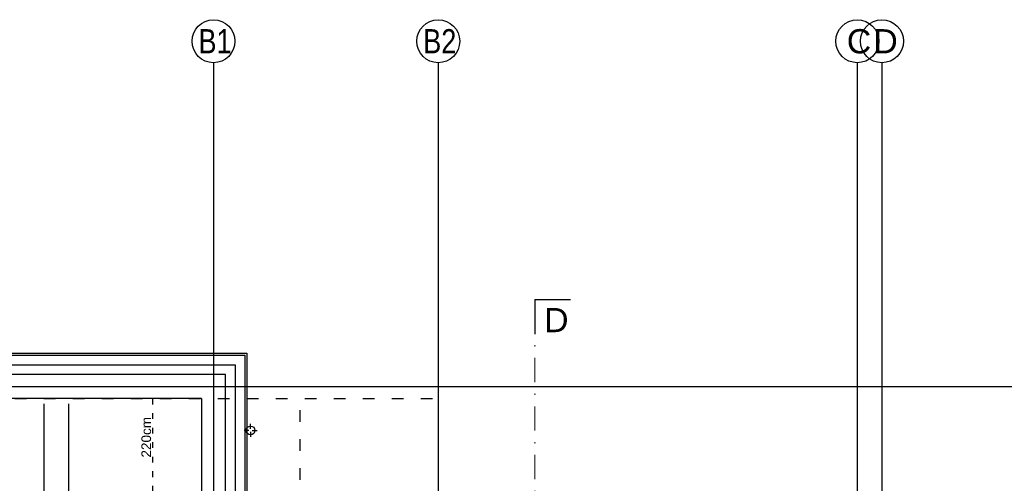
# Model space of a CAD drawing. Header units: millimetres. Extents: x -7023 to 53801, y 9849 to 33561.
# Tile 320 of 537: x 15233 to 16251, y 24964 to 25443. Entities that reach past the tile are written whole.
import ezdxf

# ---------------------------------------------------------------- set-up
doc = ezdxf.new("R2010")
doc.units = ezdxf.units.MM
doc.linetypes.add('ACAD_ISO03W100', pattern=[30, 12, -18])
doc.linetypes.add('DASHDOT', pattern=[1, 0.5, -0.25, 0, -0.25])
doc.layers.add('.IE_podklad', color=252, linetype='Continuous')
doc.styles.add('Arial', font='arial.ttf', dxfattribs={"height": 125})
doc.styles.add('Opisowy', font='arial.ttf')
doc.styles.get("Standard").update_dxf_attribs({"font": 'arial.ttf'})
doc.linetypes.add('ZIGZAG', pattern='A,0.00254,-5.08,[131,ltypeshp.shx,S=5.08,R=0,X=-5.08,Y=0],-10.16,[131,ltypeshp.shx,S=5.08,R=180,X=5.08,Y=0],-5.08', length=20.32254)

msp = doc.modelspace()

# ---------------------------------------------------------------- linework, layer by layer
at = {"layer": '.IE_podklad', "ltscale": 25}
for p, q in [((15433.4, 25399.2), (15433.4, 23307.1)), ((15665.9, 25399.2), (15665.9, 23307.1)), ((16099.4, 25399.2), (16099.4, 23307.1)), ((16124.9, 25399.2), (16124.9, 23307.1)), ((15765.7, 25153.8), (15802.7, 25153.8)), ((14357.9, 25063.9), (17656.9, 25063.9))]:
    msp.add_line(p, q, dxfattribs=at)
at = {"layer": '.IE_podklad', "lineweight": 30, "ltscale": 25}
msp.add_line((15765.7, 25153.8), (15765.7, 25117.9), dxfattribs=at)
at = {"layer": '.IE_podklad', "linetype": 'DASHDOT', "lineweight": 13, "ltscale": 50}
msp.add_line((15765.7, 25143.6), (15765.7, 24359.1), dxfattribs=at)
at = {"layer": '.IE_podklad'}
for p, q in [((15135.7, 25098.4), (15467.9, 25098.3)), ((15135.7, 25096.4), (15445.9, 25096.4)), ((15445.9, 25096.4), (15465.9, 25096.4)), ((15465.9, 25096.4), (15465.9, 24611.6)), ((15467.9, 25098.3), (15467.9, 25098.3)), ((15467.9, 25098.3), (15467.9, 24613.6)), ((15445.9, 25076.4), (15135.7, 25076.4)), ((15445.9, 24590.4), (15445.9, 25076.4)), ((15420.9, 25051.4), (15135.7, 25051.4)), ((15258.4, 24402.9), (15258.4, 25045.9)), ((15283.4, 25045.9), (15283.4, 24925.5)), ((15420.9, 25051.4), (15420.9, 24651.9))]:
    msp.add_line(p, q, dxfattribs=at)
at = {"layer": '.IE_podklad', "linetype": 'ZIGZAG'}
for p, q in [((15135.7, 25086.2), (15445.9, 25086.2)), ((15445.9, 25086.2), (15455.9, 25086.2)), ((15455.9, 25086.2), (15455.9, 24601.8))]:
    msp.add_line(p, q, dxfattribs=at)
at = {"layer": '.IE_podklad', "linetype": 'ACAD_ISO03W100'}
for p, q in [((14597.9, 25051.4), (15665.9, 25051.4)), ((15522.9, 24667.4), (15522.9, 25051.4)), ((15665.9, 25051.4), (15665.9, 24667.4))]:
    msp.add_line(p, q, dxfattribs=at)
at = {"layer": '.IE_podklad', "linetype": 'ACAD_ISO03W100', "ltscale": 0.5}
msp.add_line((15370.4, 25051.4), (15370.4, 24514.9), dxfattribs=at)
at = {"layer": '.IE_podklad', "linetype": 'Continuous'}
for p, q in [((15471.8, 25020.3), (15471.8, 25025.4)), ((15470.1, 25018.6), (15465, 25018.6)), ((15471.8, 25017), (15471.8, 25011.9)), ((15473.4, 25018.6), (15478.5, 25018.6))]:
    msp.add_line(p, q, dxfattribs=at)
for centre, radius in [((15433.4, 25420.8), 22.2), ((15665.9, 25420.8), 22.2), ((16099.4, 25420.8), 22.2), ((16124.9, 25420.8), 22.2), ((15471.8, 25018.6), 4.5)]:
    msp.add_circle(centre, radius, dxfattribs=at)

# ---------------------------------------------------------------- texts
at = {"layer": '.IE_podklad', "linetype": 'Continuous', "ltscale": 25, "style": 'Arial'}
msp.add_text('D', height=25, dxfattribs=at).set_placement((15775.5, 25120.1))
at = {"layer": '.IE_podklad', "linetype": 'Continuous', "lineweight": 9, "ltscale": 50, "style": 'Opisowy'}
msp.add_text('220cm', height=10, rotation=90, dxfattribs=at).set_placement((15368.8, 24990.5))
at = {"layer": '.IE_podklad', "char_height": 25, "width": 492.116, "attachment_point": 1}
for s, insert in [('{\\W0.8;B1}', (15417.9, 25433.3)), ('{\\W0.8;B2}', (15650.4, 25433.3)), ('C', (16088.5, 25433.3)), ('D', (16116, 25433.3))]:
    msp.add_mtext(s, dxfattribs=dict(at, insert=insert))

doc.saveas('drawing.dxf')
